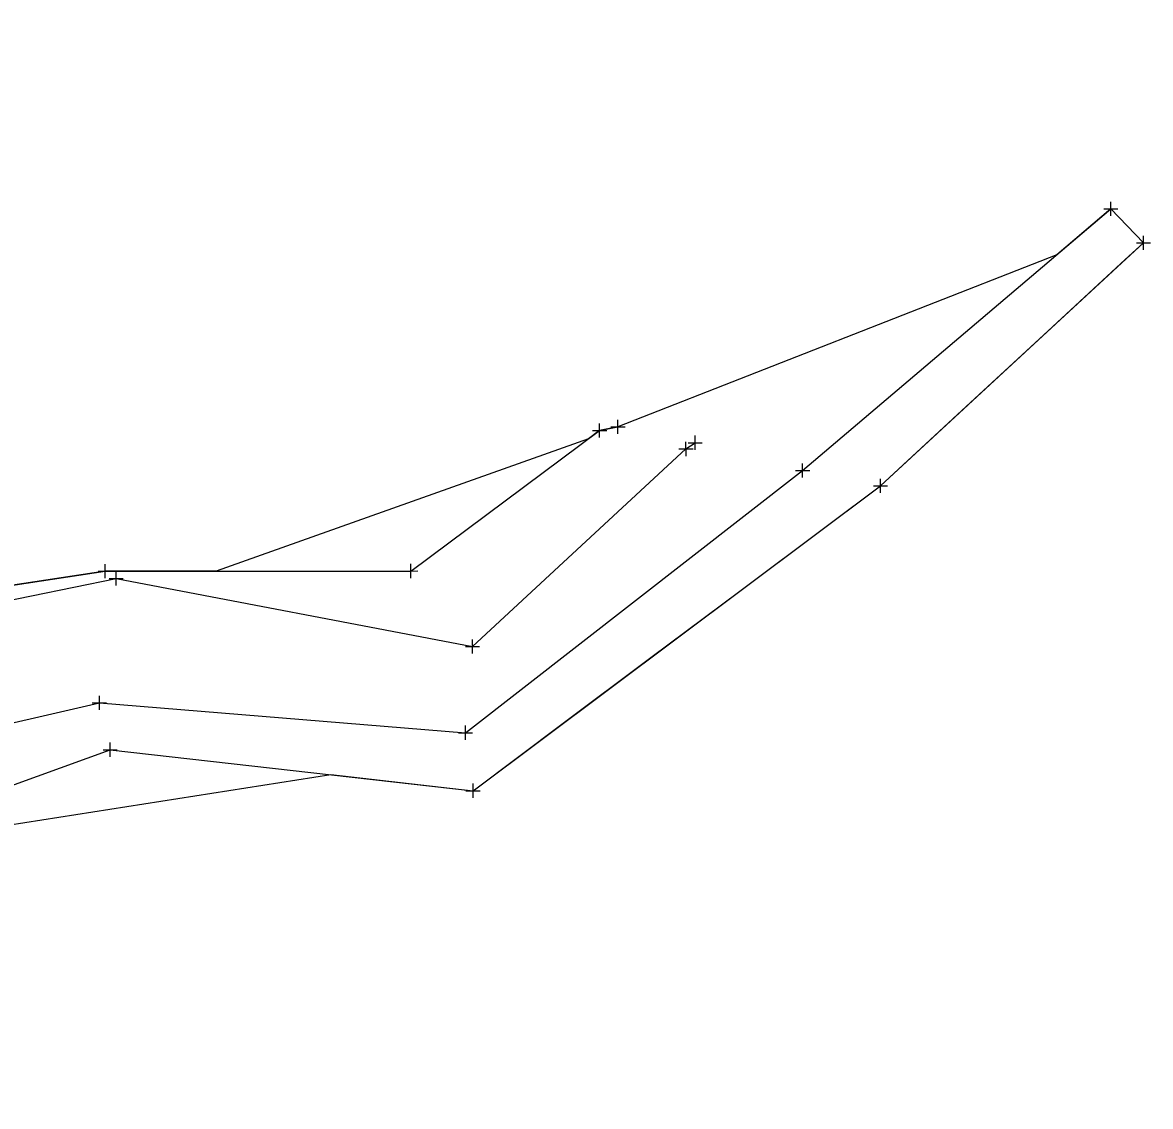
# Model space of a CAD drawing. Extents: x -1 to 1157254, y -1 to 2021979.
# Drawn here: x 1149805.7 to 1149907.2, y 2018981 to 2019078.5 of the extents above; entities that cross this region are included whole.
import ezdxf

# ---------------------------------------------------------------- set-up
doc = ezdxf.new("R2010")
doc.units = 0
for name, color, linetype in [('S_BUILDING_ANNOT', 7, 'Continuous'), ('S_CTL_TABLE', 7, 'Continuous'), ('S_DRIVEWAY_ANNOT', 7, 'Continuous'), ('S_EDGE_BITUMINOUS_ANNOT', 7, 'Continuous'), ('S_GAS_PUMP_ISLAND_ANNOT', 7, 'Continuous')]:
    doc.layers.add(name, color=color, linetype=linetype)

msp = doc.modelspace()

# ---------------------------------------------------------------- linework, layer by layer
at = {"layer": 'S_BUILDING_ANNOT'}
for p, q in [((1149903.68, 2019061.12), (1149903.67, 2019062.4)), ((1149903.04, 2019061.76), (1149904.31, 2019061.76)), ((1149903.67, 2019061.76), (1149903.67, 2019061.76)), ((1149865.46, 2019039.51), (1149865.45, 2019040.78)), ((1149865.64, 2019040.71), (1149866.92, 2019040.71)), ((1149866.28, 2019040.07), (1149866.28, 2019041.35)), ((1149866.28, 2019040.71), (1149866.28, 2019040.71)), ((1149864.82, 2019040.15), (1149866.09, 2019040.15)), ((1149865.45, 2019040.15), (1149865.45, 2019040.15)), ((1149875.95, 2019037.57), (1149875.95, 2019038.84)), ((1149875.31, 2019038.2), (1149876.59, 2019038.2)), ((1149875.95, 2019038.2), (1149875.95, 2019038.2)), ((1149814.17, 2019027.85), (1149814.17, 2019029.12)), ((1149813.53, 2019028.49), (1149814.8, 2019028.49)), ((1149814.17, 2019028.49), (1149814.17, 2019028.49)), ((1149846.24, 2019021.73), (1149846.23, 2019023.01)), ((1149845.6, 2019022.37), (1149846.87, 2019022.37)), ((1149846.23, 2019022.37), (1149846.23, 2019022.37)), ((1149812.66, 2019016.67), (1149812.66, 2019017.94)), ((1149812.02, 2019017.3), (1149813.3, 2019017.31)), ((1149812.66, 2019017.3), (1149812.66, 2019017.3)), ((1149844.97, 2019014.61), (1149846.24, 2019014.61)), ((1149845.61, 2019013.97), (1149845.6, 2019015.25)), ((1149845.6, 2019014.61), (1149845.6, 2019014.61))]:
    msp.add_line(p, q, dxfattribs=at)
at = {"layer": 'S_CTL_TABLE'}
for p, q in [((1149906.61, 2019058.07), (1149906.61, 2019059.34)), ((1149905.98, 2019058.71), (1149907.25, 2019058.71)), ((1149906.61, 2019058.71), (1149906.61, 2019058.71)), ((1149859.33, 2019041.51), (1149859.33, 2019042.78)), ((1149857.05, 2019041.81), (1149858.32, 2019041.81)), ((1149857.68, 2019041.18), (1149857.68, 2019042.45)), ((1149857.68, 2019041.81), (1149857.68, 2019041.81)), ((1149858.7, 2019042.14), (1149859.97, 2019042.14)), ((1149859.33, 2019042.14), (1149859.33, 2019042.14)), ((1149882.32, 2019036.83), (1149883.59, 2019036.83)), ((1149882.96, 2019036.19), (1149882.95, 2019037.46)), ((1149882.96, 2019036.83), (1149882.96, 2019036.83)), ((1149813.19, 2019028.52), (1149813.18, 2019029.79)), ((1149840.69, 2019028.53), (1149840.69, 2019029.8)), ((1149812.55, 2019029.16), (1149813.82, 2019029.16)), ((1149813.18, 2019029.16), (1149813.18, 2019029.16)), ((1149840.05, 2019029.16), (1149841.33, 2019029.17)), ((1149840.69, 2019029.16), (1149840.69, 2019029.16)), ((1149813.64, 2019012.44), (1149813.64, 2019013.72)), ((1149813, 2019013.08), (1149814.27, 2019013.08)), ((1149813.64, 2019013.08), (1149813.64, 2019013.08)), ((1149845.65, 2019009.39), (1149846.92, 2019009.39)), ((1149846.29, 2019008.76), (1149846.29, 2019010.03)), ((1149846.29, 2019009.39), (1149846.29, 2019009.39))]:
    msp.add_line(p, q, dxfattribs=at)
at = {"layer": 'S_DRIVEWAY_ANNOT'}
for points in [[(1149575.98, 2019036.87), (1149583.64, 2019040.76), (1149595.02, 2019044.05), (1149607.64, 2019037.19), (1149618.4, 2019034.61), (1149624.08, 2019031.76), (1149630.82, 2019031.51), (1149646.69, 2019016.15), (1149662.15, 2019000.04), (1149694.91, 2018986.74), (1149706.25, 2018985.3), (1149712.91, 2018988.62), (1149712.2, 2018986.46), (1149712.56, 2018986.7), (1149715.24, 2018986.76), (1149729.36, 2018989.79), (1149745.73, 2019000.7), (1149773.6, 2019008.3), (1149812.66, 2019017.3), (1149845.6, 2019014.61), (1149875.95, 2019038.2), (1149903.67, 2019061.76)], [(1149586.7, 2019047.47), (1149592.01, 2019047.93), (1149597.5, 2019050.76), (1149614.73, 2019049.47), (1149633.65, 2019039.76), (1149653.5, 2019020.49), (1149673.6, 2019002.64), (1149700.25, 2018997.7), (1149706.36, 2018995.61), (1149730.48, 2019001.59), (1149736.71, 2019004.24), (1149787.46, 2019023.03), (1149814.17, 2019028.49), (1149846.23, 2019022.37), (1149865.45, 2019040.15), (1149866.28, 2019040.71)]]:
    msp.add_lwpolyline(points, dxfattribs=at)
at = {"layer": 'S_EDGE_BITUMINOUS_ANNOT'}
for points in [[(1149643.05, 2019078.52), (1149624.94, 2019059.73), (1149618.15, 2019052.35), (1149635.67, 2019043.05), (1149654.86, 2019026.09), (1149678.86, 2019007.55), (1149699.22, 2019002.85), (1149713.19, 2019001.63), (1149727.22, 2019006.98), (1149732.93, 2019007.12), (1149784.11, 2019024.73), (1149813.18, 2019029.16), (1149840.69, 2019029.16), (1149857.68, 2019041.81), (1149859.33, 2019042.14)], [(1149602.77, 2019009.8), (1149617.5, 2019018.98), (1149628.28, 2019024.19), (1149646.3, 2019011.87), (1149661.34, 2018996.76), (1149692.64, 2018983.22), (1149705.51, 2018981.85), (1149716.91, 2018980.98), (1149732.54, 2018984.88), (1149751.18, 2018997.07), (1149778.18, 2019000.24), (1149813.64, 2019013.08), (1149846.29, 2019009.39), (1149882.96, 2019036.83), (1149906.61, 2019058.71)]]:
    msp.add_lwpolyline(points, dxfattribs=at)
at = {"layer": 'S_GAS_PUMP_ISLAND_ANNOT'}
msp.add_lwpolyline([(1149787.56, 2019003.64), (1149833.5, 2019010.84), (1149843.43, 2019009.71), (1149846.29, 2019009.39), (1149854.29, 2019015.38), (1149862.29, 2019021.37), (1149870.29, 2019027.35), (1149878.3, 2019033.34), (1149882.96, 2019036.83), (1149890.29, 2019043.61), (1149897.63, 2019050.4), (1149904.97, 2019057.19), (1149906.61, 2019058.71), (1149903.67, 2019061.76), (1149898.81, 2019057.63), (1149859.33, 2019042.14), (1149857.68, 2019041.81), (1149856.69, 2019041.07), (1149823.18, 2019029.16), (1149813.18, 2019029.16), (1149803.87, 2019027.74)], dxfattribs=at)

doc.saveas('drawing.dxf')
